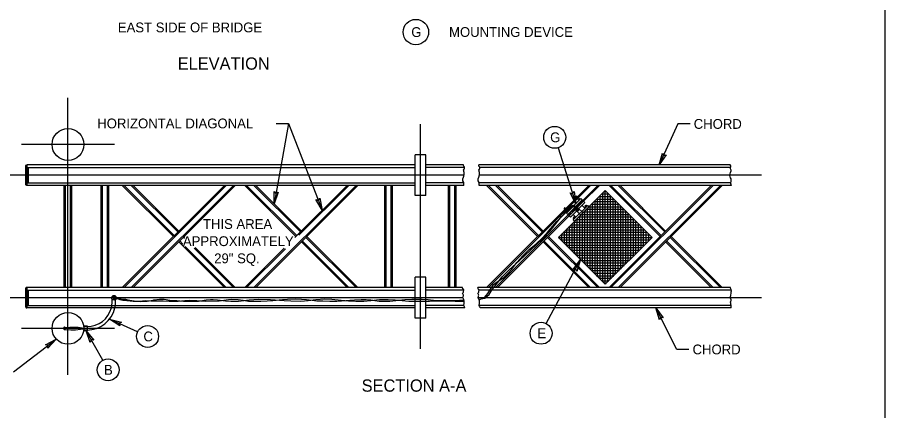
# Model space of a CAD drawing. Extents: x 99968 to 128667, y 90163 to 102182.
# Drawn here: x 117406 to 118467, y 97661 to 98142 of the extents above; entities that cross this region are included whole.
import ezdxf

# ---------------------------------------------------------------- set-up
doc = ezdxf.new("R2010")
doc.units = 0
doc.layers.add('Default', color=7, linetype='Continuous')
doc.layers.add('RD Standard Plans Active', color=7, linetype='Continuous')

msp = doc.modelspace()

# ---------------------------------------------------------------- linework, layer by layer
at = {"layer": 'Default'}
msp.add_lwpolyline([(115267.5, 98876.5), (118467.2, 98876.5), (118467.2, 96676.9), (115267.5, 96676.9)], close=True, dxfattribs=at)
at = {"layer": 'RD Standard Plans Active'}
for p, q in [((117468, 97704.6), (117468, 98043.6)), ((117737.8, 98012.4), (117720.2, 97914.1)), ((117722.8, 98012.4), (117737.8, 98012.4)), ((117737.8, 98012.4), (117779.1, 97906.3)), ((117899.3, 97974.1), (117899.3, 98011.6)), ((118214.1, 98011.8), (118191.4, 97961.6)), ((118229.1, 98011.8), (118214.1, 98011.8)), ((117525, 97986.6), (117411, 97986.6)), ((118067.6, 97982.6), (118089.2, 97914.1)), ((117905.9, 97974.1), (117892.6, 97974.1)), ((117892.6, 97924.1), (117892.6, 97974.1)), ((117899.3, 97924.1), (117899.3, 97974.1)), ((117905.9, 97924.1), (117905.9, 97974.1)), ((117416.4, 97937.4), (117416.4, 97960.8)), ((117418, 97936.6), (117418, 97961.6)), ((117892.6, 97961.6), (117418, 97961.6)), ((117952, 97961.6), (117905.9, 97961.6)), ((118278.3, 97961.6), (117970.7, 97961.6)), ((117418, 97958.5), (117892.6, 97958.5)), ((117419.6, 97939.7), (117419.6, 97958.5)), ((117953.2, 97958.5), (117905.9, 97958.5)), ((118278.8, 97958.5), (117972, 97958.5)), ((117952.6, 97949.1), (117378.9, 97949.1)), ((117418, 97939.7), (117892.6, 97939.7)), ((117952.2, 97939.7), (117905.9, 97939.7)), ((118279, 97939.7), (117970.9, 97939.7)), ((118316.6, 97949.1), (117971.3, 97949.1)), ((117892.6, 97936.6), (117418, 97936.6)), ((117463.3, 97811.6), (117463.3, 97936.6)), ((117464.9, 97811.6), (117464.9, 97936.6)), ((117471.1, 97811.6), (117471.1, 97936.6)), ((117472.7, 97811.6), (117472.7, 97936.6)), ((117508.6, 97811.6), (117508.6, 97936.6)), ((117510.2, 97811.6), (117510.2, 97936.6)), ((117516.4, 97811.6), (117516.4, 97936.6)), ((117518, 97811.6), (117518, 97936.6)), ((117659.4, 97936.6), (117534.4, 97811.6)), ((117596.9, 97874.1), (117534.4, 97936.6)), ((117661.6, 97936.6), (117536.6, 97811.6)), ((117598, 97875.2), (117536.6, 97936.6)), ((117670.5, 97936.6), (117545.5, 97811.6)), ((117602.4, 97879.6), (117545.5, 97936.6)), ((117672.7, 97936.6), (117547.7, 97811.6)), ((117603.5, 97880.7), (117547.7, 97936.6)), ((117746.9, 97874.1), (117684.4, 97936.6)), ((117748, 97875.2), (117686.6, 97936.6)), ((117820.5, 97936.6), (117695.5, 97811.6)), ((117752.4, 97879.6), (117695.5, 97936.6)), ((117822.7, 97936.6), (117697.7, 97811.6)), ((117753.5, 97880.7), (117697.7, 97936.6)), ((117809.4, 97936.6), (117745.6, 97872.7)), ((117811.6, 97936.6), (117750.5, 97875.5)), ((117855.5, 97811.6), (117855.5, 97936.6)), ((117857.1, 97811.6), (117857.1, 97936.6)), ((117863.3, 97811.6), (117863.3, 97936.6)), ((117864.9, 97811.6), (117864.9, 97936.6)), ((117952.1, 97936.6), (117905.9, 97936.6)), ((117933.6, 97811.6), (117933.6, 97936.6)), ((117935.2, 97811.6), (117935.2, 97936.6)), ((117941.4, 97811.6), (117941.4, 97936.6)), ((117943, 97811.6), (117943, 97936.6)), ((118279.5, 97936.6), (117970.9, 97936.6)), ((118105.1, 97936.6), (117980.1, 97811.6)), ((118042.6, 97874.1), (117980.1, 97936.6)), ((118107.3, 97936.6), (117982.3, 97811.6)), ((118043.7, 97875.2), (117982.3, 97936.6)), ((118048.1, 97879.6), (117991.2, 97936.6)), ((118049.2, 97880.7), (117993.4, 97936.6)), ((118116.2, 97936.6), (118097.8, 97918.2)), ((118118.4, 97936.6), (118098.9, 97917.1)), ((118124.2, 97929.2), (118126.6, 97929.2)), ((118125.4, 97815.5), (118125.4, 97930.4)), ((118255.1, 97936.6), (118130.1, 97811.6)), ((118192.6, 97874.1), (118130.1, 97936.6)), ((118257.3, 97936.6), (118132.3, 97811.6)), ((118193.7, 97875.2), (118132.3, 97936.6)), ((118266.2, 97936.6), (118141.2, 97811.6)), ((118198.1, 97879.6), (118141.2, 97936.6)), ((118268.4, 97936.6), (118143.4, 97811.6)), ((118199.2, 97880.7), (118143.4, 97936.6)), ((117905.9, 97924.1), (117892.6, 97924.1)), ((117899.3, 97824.1), (117899.3, 97924.1)), ((118095.6, 97920.4), (118077.9, 97902.7)), ((118097.2, 97918.8), (118079.6, 97901.1)), ((118093.4, 97918.2), (118089.5, 97922.1)), ((118090.3, 97910.8), (118097.8, 97918.2)), ((118094.5, 97919.3), (118090.6, 97923.2)), ((118097.2, 97918.8), (118095.6, 97920.4)), ((118097.5, 97917.4), (118096.7, 97918.2)), ((118100.5, 97915.5), (118097.2, 97918.8)), ((118114.8, 97919.8), (118136, 97919.8)), ((118116, 97824.8), (118116, 97921)), ((118118, 97922.9), (118132.8, 97922.9)), ((118119.2, 97821.7), (118119.2, 97924.1)), ((118121.1, 97926.1), (118129.7, 97926.1)), ((118122.3, 97818.6), (118122.3, 97927.2)), ((118128.5, 97818.6), (118128.5, 97927.2)), ((118131.7, 97821.7), (118131.7, 97924.1)), ((118134.8, 97824.8), (118134.8, 97921)), ((118079, 97903.9), (118075.1, 97907.7)), ((118080.1, 97905), (118076.2, 97908.8)), ((118080.1, 97900.5), (118087.6, 97908)), ((118098.9, 97917.1), (118081.2, 97899.4)), ((118100.5, 97915.5), (118082.9, 97897.8)), ((118103.9, 97912.1), (118086.2, 97894.5)), ((118087.6, 97908), (118088.7, 97906.9)), ((118105.5, 97910.5), (118087.8, 97892.8)), ((118091.4, 97909.7), (118090.3, 97910.8)), ((118098.1, 97903), (118091.4, 97909.7)), ((118095.3, 97915.2), (118094.5, 97916)), ((118097.5, 97917.4), (118095.3, 97915.2)), ((118096.4, 97915.2), (118095.8, 97915.7)), ((118097.5, 97916.3), (118096.4, 97915.2)), ((118097.5, 97916.3), (118096.9, 97916.8)), ((118100.5, 97908.8), (118097.2, 97912.1)), ((118101.4, 97912.4), (118100.3, 97911.3)), ((118102.5, 97912.4), (118100.3, 97910.2)), ((118100.3, 97911.3), (118100.8, 97910.8)), ((118100.3, 97910.2), (118101.1, 97909.4)), ((118101.4, 97912.4), (118101.9, 97911.9)), ((118102.5, 97912.4), (118103.3, 97911.6)), ((118103.5, 97837.3), (118103.5, 97908.5)), ((118105.5, 97910.5), (118103.9, 97912.1)), ((118105.5, 97910.4), (118145.4, 97910.4)), ((118106.7, 97834.2), (118106.7, 97911.6)), ((118108.6, 97913.6), (118142.2, 97913.6)), ((118109.8, 97831.1), (118109.8, 97914.7)), ((118111.7, 97916.7), (118139.1, 97916.7)), ((118112.9, 97828), (118112.9, 97917.9)), ((118137.9, 97828), (118137.9, 97917.9)), ((118141, 97831.1), (118141, 97914.7)), ((118144.2, 97834.2), (118144.2, 97911.6)), ((118147.3, 97837.3), (118147.3, 97908.5)), ((118080.1, 97900.5), (117991.2, 97811.6)), ((118081.2, 97899.4), (117993.4, 97811.6)), ((118079.6, 97901.1), (118077.9, 97902.7)), ((118082.9, 97897.8), (118079.6, 97901.1)), ((118080.9, 97900.8), (118080.1, 97901.6)), ((118083.1, 97903), (118080.9, 97900.8)), ((118082, 97900.8), (118081.5, 97901.4)), ((118083.1, 97901.9), (118082, 97900.8)), ((118083.1, 97903), (118082.3, 97903.8)), ((118083.1, 97901.9), (118082.6, 97902.5)), ((118087, 97898.1), (118085.9, 97896.9)), ((118088.1, 97898), (118085.9, 97895.8)), ((118089.5, 97897.8), (118086.2, 97901.1)), ((118087, 97898.1), (118087.6, 97897.5)), ((118088.1, 97898), (118088.9, 97897.2)), ((118095.3, 97900.3), (118088.7, 97906.9)), ((118093, 97897.9), (118157.9, 97897.9)), ((118094.1, 97846.7), (118094.1, 97899.1)), ((118096.1, 97901), (118154.7, 97901)), ((118097.3, 97843.6), (118097.3, 97902.2)), ((118099.2, 97904.2), (118151.6, 97904.2)), ((118100.4, 97840.5), (118100.4, 97905.4)), ((118102.3, 97907.3), (118148.5, 97907.3)), ((118150.4, 97840.5), (118150.4, 97905.4)), ((118153.5, 97843.6), (118153.5, 97902.2)), ((118156.7, 97846.7), (118156.7, 97899.1)), ((118081.6, 97859.2), (118081.6, 97886.6)), ((118083.6, 97888.5), (118167.2, 97888.5)), ((118084.8, 97856.1), (118084.8, 97889.7)), ((118085.9, 97896.9), (118086.5, 97896.4)), ((118085.9, 97895.8), (118086.7, 97895)), ((118087.8, 97892.8), (118086.2, 97894.5)), ((118086.7, 97891.7), (118164.1, 97891.7)), ((118087.9, 97853), (118087.9, 97892.9)), ((118089.8, 97894.8), (118161, 97894.8)), ((118091, 97849.8), (118091, 97896)), ((118159.8, 97849.9), (118159.8, 97896)), ((118162.9, 97853), (118162.9, 97892.9)), ((118166, 97856.1), (118166, 97889.7)), ((118169.2, 97859.2), (118169.2, 97886.6)), ((118071.1, 97876), (118179.7, 97876)), ((118072.3, 97868.6), (118072.3, 97877.2)), ((118074.2, 97879.2), (118176.6, 97879.2)), ((118075.4, 97865.5), (118075.4, 97880.4)), ((118077.3, 97882.3), (118173.5, 97882.3)), ((118078.5, 97862.4), (118078.5, 97883.5)), ((118080.5, 97885.4), (118170.4, 97885.4)), ((118172.3, 97862.4), (118172.3, 97883.5)), ((118175.4, 97865.5), (118175.4, 97880.4)), ((118178.5, 97868.6), (118178.5, 97877.2)), ((117659.4, 97811.6), (117603.5, 97867.5)), ((117608.5, 97864.7), (117604.7, 97868.6)), ((117610.4, 97871.6), (117609.1, 97873)), ((117611.1, 97873.1), (117610.2, 97874.1)), ((117809.4, 97811.6), (117753.5, 97867.5)), ((117811.6, 97811.6), (117754.6, 97868.6)), ((117820.5, 97811.6), (117759.1, 97873)), ((117822.7, 97811.6), (117760.2, 97874.1)), ((118105.1, 97811.6), (118049.2, 97867.5)), ((118107.3, 97811.6), (118050.3, 97868.6)), ((118116.2, 97811.6), (118054.8, 97873)), ((118118.4, 97811.6), (118055.9, 97874.1)), ((118068, 97872.9), (118182.9, 97872.9)), ((118069.1, 97871.7), (118069.1, 97874.1)), ((118071.1, 97869.8), (118179.7, 97869.8)), ((118074.2, 97866.7), (118176.6, 97866.7)), ((118181.7, 97871.7), (118181.7, 97874.1)), ((118255.1, 97811.6), (118199.2, 97867.5)), ((118257.3, 97811.6), (118200.3, 97868.6)), ((118266.2, 97811.6), (118204.8, 97873)), ((118268.4, 97811.6), (118205.9, 97874.1)), ((117661.6, 97811.6), (117611.4, 97861.8)), ((117670.5, 97811.6), (117622.4, 97859.6)), ((117672.7, 97811.6), (117623.6, 97860.6)), ((117732.5, 97859.7), (117684.4, 97811.6)), ((117734.1, 97859.1), (117686.6, 97811.6)), ((118077.3, 97863.5), (118173.5, 97863.5)), ((118080.5, 97860.4), (118170.4, 97860.4)), ((118083.6, 97857.3), (118167.2, 97857.3)), ((118053.2, 97767.5), (118095.2, 97845.7)), ((118086.7, 97854.2), (118164.1, 97854.2)), ((118089.8, 97851), (118161, 97851)), ((118093, 97847.9), (118157.8, 97847.9)), ((118096.1, 97844.8), (118154.7, 97844.8)), ((118099.2, 97841.7), (118151.6, 97841.7)), ((118102.3, 97838.5), (118148.5, 97838.5)), ((118105.5, 97835.4), (118145.3, 97835.4)), ((117905.9, 97824.1), (117892.6, 97824.1)), ((117892.6, 97774.1), (117892.6, 97824.1)), ((117899.3, 97774.1), (117899.3, 97824.1)), ((117905.9, 97774.1), (117905.9, 97824.1)), ((118108.6, 97832.3), (118142.2, 97832.3)), ((118111.7, 97829.2), (118139.1, 97829.2)), ((118114.8, 97826), (118136, 97826)), ((118118, 97822.9), (118132.8, 97822.9)), ((118121.1, 97819.8), (118129.7, 97819.8)), ((118124.2, 97816.6), (118126.6, 97816.6)), ((117416.4, 97787.4), (117416.4, 97810.8)), ((117418, 97786.6), (117418, 97811.6)), ((117892.6, 97811.6), (117418, 97811.6)), ((117418, 97808.5), (117892.6, 97808.5)), ((117419.6, 97789.7), (117419.6, 97808.5)), ((117950.6, 97811.6), (117905.9, 97811.6)), ((117952, 97808.5), (117905.9, 97808.5)), ((118278.4, 97811.6), (117969.4, 97811.6)), ((118279.5, 97808.5), (117970.8, 97808.5)), ((117951, 97799.1), (117378.9, 97799.1)), ((117522.2, 97794.4), (117522.2, 97799.1)), ((117526.3, 97794.4), (117526.3, 97799.1)), ((118316.6, 97799.1), (117969.7, 97799.1)), ((117418, 97789.7), (117892.6, 97789.7)), ((117892.6, 97786.6), (117418, 97786.6)), ((117952.4, 97789.7), (117905.9, 97789.7)), ((117953.5, 97786.6), (117905.9, 97786.6)), ((118279.5, 97789.7), (117971.2, 97789.7)), ((118279.2, 97786.6), (117972.3, 97786.6)), ((118212.7, 97735.8), (118187.4, 97786.6)), ((117553.2, 97757.3), (117519, 97773)), ((117905.9, 97774.1), (117892.6, 97774.1)), ((117899.3, 97736.6), (117899.3, 97774.1)), ((117525, 97761.6), (117411, 97761.6)), ((117491.4, 97763.7), (117487.4, 97763.7)), ((117491.4, 97759.5), (117487.4, 97759.5)), ((117510.5, 97722.5), (117490.1, 97758.7)), ((117401.4, 97708.5), (117453.7, 97748.3)), ((118227.7, 97735.8), (118212.7, 97735.8))]:
    msp.add_line(p, q, dxfattribs=at)
for points in [[(118199.8, 97974.1), (118191.4, 97961.6), (118195.2, 97976.2), (118196.5, 97973)], [(117725.3, 97928.3), (117720.2, 97914.1), (117720.3, 97929.2), (117722.4, 97926.5)], [(118125.4, 97815.5), (118182.9, 97872.9), (118125.4, 97930.4), (118068, 97872.9)], [(118087.1, 97929.1), (118089.2, 97914.1), (118082.3, 97927.5), (118085.4, 97926.1)], [(117776, 97921.1), (117779.1, 97906.3), (117771.3, 97919.3), (117774.5, 97918)], [(118085.9, 97833.7), (118095.2, 97845.7), (118090.4, 97831.4), (118089.2, 97834.6)], [(118191.7, 97772.1), (118187.4, 97786.6), (118196.3, 97774.4), (118193, 97775.3)], [(117531.5, 97764.5), (117519, 97773), (117533.6, 97769.1), (117530.4, 97767.7)], [(117495.2, 97744.5), (117490.1, 97758.7), (117499.6, 97747), (117496.2, 97747.8)], [(117440.3, 97741.3), (117453.7, 97748.3), (117443.3, 97737.3), (117443.7, 97740.7)]]:
    msp.add_lwpolyline(points, close=True, dxfattribs=at)
for points in [[(117952.1, 97936.6), (117952.3, 97937.5), (117952.2, 97940.3), (117951.1, 97942.2), (117951.2, 97944.9), (117951.3, 97945.5), (117952, 97946.7), (117952.5, 97947.9), (117952.7, 97949.8), (117952.8, 97951.2), (117952.7, 97952.2), (117952.5, 97953.6), (117952.2, 97954.2), (117952, 97955.2), (117952.8, 97956.6), (117953.2, 97957.5), (117953.2, 97958.7), (117952.1, 97960.2), (117951.9, 97961), (117952, 97961.6)], [(117970.9, 97936.6), (117971, 97937.5), (117970.9, 97940.3), (117969.9, 97942.2), (117970, 97944.9), (117970.1, 97945.5), (117970.7, 97946.7), (117971.2, 97947.9), (117971.4, 97949.8), (117971.5, 97951.2), (117971.4, 97952.2), (117971.2, 97953.6), (117970.9, 97954.2), (117970.7, 97955.2), (117971.5, 97956.6), (117972, 97957.5), (117972, 97958.7), (117970.8, 97960.2), (117970.6, 97961), (117970.7, 97961.6)], [(118279.5, 97936.6), (118279.8, 97937.2), (118279.1, 97938.6), (118279, 97939.7), (118279.3, 97941.4), (118279.5, 97942.5), (118279.5, 97943.6), (118279.3, 97944.5), (118278.7, 97946), (118278.2, 97946.9), (118277.6, 97948.5), (118277.7, 97949.6), (118278.1, 97950.7), (118278.6, 97952.2), (118279.2, 97954.2), (118279.4, 97955.1), (118278.7, 97956.7), (118278.7, 97957.5), (118278.8, 97959.1), (118279, 97960.4), (118278.3, 97961.6)], [(117970.8, 97797.2), (117978.1, 97798.5), (117983.4, 97803.1), (117985.6, 97807), (117988.6, 97811.2), (117993.5, 97817.4), (117999.3, 97824.6), (118007.8, 97833.4), (118020.5, 97844.5), (118033.7, 97857.2), (118041, 97864), (118048.8, 97871.4), (118058.1, 97881.1), (118064.6, 97889.1), (118071.8, 97898.4), (118083.7, 97911.3), (118085.1, 97912.1), (118086.6, 97912.2), (118088.3, 97911.3), (118089.7, 97909.9), (118093.3, 97905.8)], [(117971.1, 97796.4), (117977.9, 97799.9), (117981.7, 97804.4), (117984.8, 97809.4), (117988.8, 97815.1), (117991.8, 97817.8), (118001.4, 97823.9), (118006.4, 97829), (118011, 97834.2), (118017.1, 97842.4), (118024.3, 97850.5), (118032.8, 97858.4), (118040.3, 97864.8), (118049.1, 97872.9), (118055.6, 97880.1), (118061.3, 97886.7), (118066.1, 97892.3), (118083.7, 97910), (118085.4, 97910.6), (118086.9, 97910.5), (118088, 97909.8), (118088.6, 97909.1), (118092.5, 97904.9)], [(117953.5, 97786.6), (117953.6, 97786.8), (117953.2, 97787.8), (117952.9, 97788.5), (117952.5, 97789.5), (117952.3, 97790.4), (117952.5, 97790.9), (117952.6, 97791.6), (117952.9, 97792.4), (117952.9, 97793.2), (117952.9, 97793.7), (117952.8, 97794.7), (117952.6, 97795.4), (117952.5, 97796.1), (117952.2, 97796.8), (117952, 97797.4), (117951.7, 97797.9), (117951.4, 97798.4), (117951, 97798.8), (117950.9, 97799.4), (117951, 97799.7), (117951.4, 97800.7), (117951.7, 97801.3), (117951.8, 97802.1), (117951.6, 97802.9), (117951, 97803.7), (117950.8, 97804.2), (117951.2, 97804.9), (117951.8, 97805.8), (117951.9, 97806.9), (117952.1, 97808.2), (117951.7, 97809.4), (117951.1, 97810.1), (117950.8, 97810.9), (117950.7, 97811.3), (117950.6, 97811.6)], [(117972.3, 97786.6), (117972.3, 97786.8), (117972, 97787.8), (117971.6, 97788.5), (117971.2, 97789.5), (117971.1, 97790.4), (117971.2, 97790.9), (117971.3, 97791.6), (117971.6, 97792.4), (117971.6, 97793.2), (117971.6, 97793.7), (117971.5, 97794.7), (117971.3, 97795.4), (117971.2, 97796.1), (117971, 97796.8), (117970.8, 97797.4), (117970.4, 97797.9), (117970.1, 97798.4), (117969.8, 97798.8), (117969.7, 97799.4), (117969.8, 97799.7), (117970.1, 97800.7), (117970.4, 97801.3), (117970.5, 97802.1), (117970.3, 97802.9), (117969.8, 97803.7), (117969.6, 97804.2), (117970, 97804.9), (117970.5, 97805.8), (117970.7, 97806.9), (117970.9, 97808.2), (117970.4, 97809.4), (117969.9, 97810.1), (117969.6, 97810.9), (117969.4, 97811.3), (117969.4, 97811.6)], [(118279.2, 97786.6), (118279.5, 97788), (118279.5, 97789.6), (118279.1, 97791), (118278.8, 97792.4), (118278.7, 97793.8), (118279.1, 97794.7), (118279.5, 97795.8), (118279.4, 97796.7), (118278.4, 97798.7), (118278.4, 97800.6), (118278.9, 97801.7), (118279.4, 97805), (118279.3, 97806.3), (118279.6, 97807.4), (118279.4, 97809.2), (118278.7, 97810.6), (118278.4, 97811.6)], [(117524.3, 97800.2), (117526.6, 97799.9)], [(117524.3, 97798), (117526, 97798.3), (117526.5, 97798.2)], [(117526.5, 97798.2), (117528.4, 97798), (117531.4, 97796.8), (117535.2, 97796), (117540.2, 97795.5), (117547.8, 97794.7), (117555.6, 97794.7), (117562.8, 97795.5), (117569.5, 97795.1), (117577, 97795.3), (117584.5, 97795.3), (117591.6, 97794.7), (117602.9, 97794.9), (117611.1, 97795.8), (117617.1, 97796.1), (117625.6, 97795.8), (117635.8, 97794.7), (117652.9, 97795.2)], [(117526.6, 97799.9), (117528.1, 97799.5), (117532.5, 97797.8), (117535.5, 97797.2), (117538.4, 97797.2), (117541.3, 97796.7), (117546, 97795.7), (117552, 97794.7), (117556.9, 97794.3), (117564.9, 97795), (117572.4, 97796.3), (117573.1, 97796.5), (117580, 97797.2), (117585.5, 97797.4), (117592.6, 97796.3), (117601.2, 97795.5), (117609.4, 97795), (117619.6, 97794.9)], [(117619.6, 97794.9), (117627.8, 97795), (117636.9, 97796.5), (117642.5, 97796.8), (117645.8, 97796.8), (117651.1, 97796.5), (117660.8, 97795.3), (117667.1, 97794.9), (117676.5, 97794.9), (117689.6, 97796.5), (117701, 97797.4), (117715.7, 97797.1), (117732.3, 97795.9), (117740.6, 97795.1), (117752.9, 97795), (117761.9, 97795.6), (117771.3, 97796.8), (117782.2, 97797.7), (117790.7, 97797.4), (117802.1, 97796.2), (117811, 97795.3), (117820, 97794.9), (117829.8, 97795), (117838.5, 97795.5), (117849.2, 97796.8), (117853.4, 97797.1)], [(117652.9, 97795.2), (117664.3, 97797.1), (117668.4, 97797.4), (117676.1, 97796.9), (117682.2, 97796.1), (117688.8, 97795), (117695.7, 97794.7), (117704.1, 97794.9), (117711.6, 97795.1), (117718.7, 97795.6), (117730.3, 97796.8), (117736.6, 97797.4), (117746.7, 97797.7), (117753.6, 97797.4), (117759.8, 97797.1), (117766.6, 97796.2), (117772.6, 97795.2), (117779.6, 97795.1), (117788.4, 97794.8), (117797.1, 97795), (117802.8, 97795.3), (117812.7, 97796.3), (117818.7, 97796.7), (117826.7, 97797.1), (117832.8, 97797.1), (117838.6, 97796.5), (117843.5, 97795.6), (117848.9, 97795), (117855, 97794.8), (117861.8, 97795)], [(117853.4, 97797.1), (117859.9, 97797), (117868.4, 97796.5), (117885, 97794.8), (117894.1, 97794.7), (117904.2, 97794.8), (117910.2, 97795), (117915.6, 97795.1)], [(117861.8, 97795), (117869, 97795.5), (117880, 97796.9), (117888.7, 97797.4), (117901.4, 97797.3), (117908.8, 97797), (117914.3, 97796.3), (117915.3, 97796.2)], [(117915.3, 97796.2), (117941.5, 97795.6), (117952.3, 97796.7)], [(117915.6, 97795.1), (117941.9, 97795), (117952.7, 97794.9)], [(117463.7, 97762.8), (117470.4, 97763.2), (117475.1, 97763.2), (117480.4, 97763), (117485.4, 97762.4), (117487.5, 97762)], [(117463.8, 97760.4), (117471.3, 97760), (117477.3, 97760), (117483.2, 97760.8), (117487.5, 97761.2)], [(117487.3, 97764.5), (117491.4, 97764.5), (117491.4, 97758.7), (117487.3, 97758.7)]]:
    msp.add_lwpolyline(points, dxfattribs=at)
for centre, radius in [((117893.6, 98124.2), 15.6), ((117468, 97986.6), 19.5), ((118063.5, 97995.4), 13.4), ((117524.3, 97799.1), 2.87), ((117524.3, 97800.2), 0.5), ((117524.3, 97798), 0.5), ((117468, 97761.6), 19.5), ((117463.7, 97762.8), 0.5), ((117463.8, 97760.4), 0.5), ((117565.4, 97751.7), 13.4), ((118046.8, 97755.6), 13.4), ((117517.1, 97710.8), 13.4)]:
    msp.add_circle(centre, radius, dxfattribs=at)
for centre, radius, start, end in [((117417.2, 97960.8), 0.784, 359.9394, 180.0082), ((117417.2, 97937.4), 0.784, 180.0082, 359.9394), ((118090, 97922.6), 0.782, 45.0004, 224.9897), ((118075.7, 97908.3), 0.778, 45.0004, 224.9897), ((117417.2, 97810.8), 0.784, 359.9394, 180.0082), ((117491.4, 97794.4), 30.7, 345.2741, 0.003), ((117524.3, 97799.1), 2.08, 0.0121, 180), ((117491.4, 97794.4), 34.9, 347.065, 0.003), ((117417.2, 97787.4), 0.784, 180.0082, 359.9394), ((117491.4, 97794.4), 30.7, 270.0011, 345.2741), ((117491.4, 97794.4), 34.9, 270.0011, 347.0651)]:
    msp.add_arc(centre, radius, start, end, dxfattribs=at)

# ---------------------------------------------------------------- texts
for s, height, p in [('EAST SIDE OF BRIDGE', 12, (117529, 98123.9)), ('MOUNTING DEVICE', 12, (117934.2, 98118.3)), ('G', 12, (117888, 98118.2)), ('ELEVATION', 15, (117602.2, 98078.2)), ('HORIZONTAL DIAGONAL ', 12, (117503.8, 98006.4)), (' CHORD', 12, (118229.1, 98005.8)), ('G', 12, (118057.9, 97989.4)), ('THIS AREA', 12, (117633.1, 97883.3)), ('APPROXIMATELY', 12, (117608.6, 97862.3)), ('29" SQ.', 12, (117646.9, 97841.3)), ('E', 12, (118042.3, 97749.6)), ('C', 12, (117560.3, 97745.7)), (' CHORD', 12, (118227.7, 97729.8)), ('B', 12, (117512.1, 97704.8)), ('SECTION A-A', 15, (117827.3, 97684.1))]:
    msp.add_text(s, height=height, dxfattribs=at).set_placement(p)

doc.saveas('drawing.dxf')
